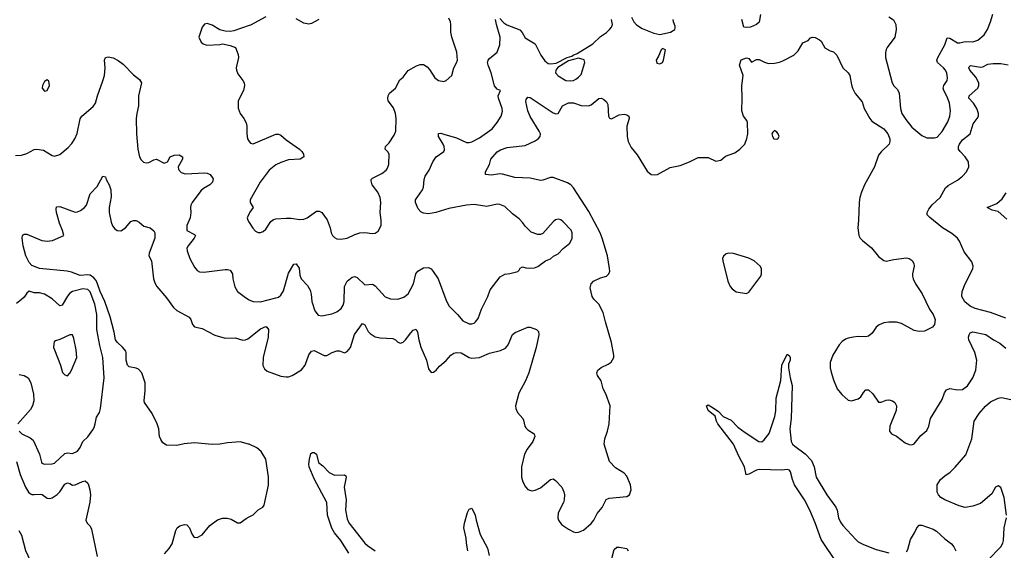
# Model space of a CAD drawing. Header units: inches. Extents: x 2057696 to 2160536, y 827480 to 1016834.
# Tile 345 of 422: x 2098195 to 2105938, y 991974 to 996148. Entities that reach past the tile are written whole.
import ezdxf

# ---------------------------------------------------------------- set-up
doc = ezdxf.new("R2010")
doc.units = ezdxf.units.IN
doc.header["$MEASUREMENT"] = 0
doc.layers.add('C0999', color=7, linetype='Continuous')
doc.layers.add('C1909', color=7, linetype='Continuous')

msp = doc.modelspace()

# ---------------------------------------------------------------- linework, layer by layer
at = {"layer": 'C0999', "color": 5}
for points, elevation in [([(2100000, 996102.6), (2099878.5, 996061.5), (2099850, 996056), (2099810, 996057.2), (2099770, 996069.2), (2099710, 996105.2), (2099670, 996119), (2099647.7, 996112.3), (2099630, 996088), (2099604.7, 996010), (2099622, 995970), (2099636.9, 995956.9), (2099666.4, 995946.4), (2099768.4, 995951.6), (2099790, 995958), (2099850, 995946), (2099891.3, 995930), (2099913.2, 995873.2), (2099916.3, 995850), (2099898, 995770), (2099899.1, 995750), (2099910, 995721), (2099951, 995670), (2099961, 995650), (2099962.8, 995630), (2099954, 995590), (2099913.4, 995510), (2099913.2, 995453.2), (2099930, 995411.3), (2099958.8, 995370), (2099975.9, 995335.9), (2099980.7, 995310), (2099980.7, 995250), (2099987.3, 995210), (2100000, 995191)], 460), ([(2098160.9, 995080.9), (2098210, 995083.1), (2098250, 995094.4), (2098310, 995126.4), (2098330, 995130.3), (2098381.2, 995121.2), (2098450, 995079.5), (2098470, 995074.4), (2098510, 995088.4), (2098576.8, 995143.2), (2098605.2, 995174.8), (2098628.3, 995210), (2098647.8, 995252.2), (2098671.1, 995368.9), (2098682.9, 995390), (2098773.7, 995466.3), (2098791.6, 995490), (2098806.3, 995550), (2098850, 995666.8), (2098861.7, 995710), (2098868.2, 995770), (2098860.9, 995830), (2098869.2, 995850), (2098890, 995856.3), (2098930, 995847.7), (2098970, 995828.2), (2099010, 995799.3), (2099090, 995714.9), (2099138.3, 995678.3), (2099151.8, 995651.8), (2099128.7, 995550), (2099128.5, 995470), (2099115.3, 995410), (2099111.8, 995370), (2099114.6, 995250), (2099123.6, 995130), (2099137.6, 995070), (2099150, 995044.9), (2099167.9, 995027.9), (2099190, 995021.7), (2099210, 995023.6), (2099250, 995046), (2099270, 995050.3), (2099330, 995019.3), (2099357.2, 995030), (2099379, 995070), (2099410, 995082), (2099450, 995084.9), (2099475.5, 995070), (2099476.4, 995050), (2099440.7, 994990), (2099442.8, 994970), (2099466, 994946), (2099495.9, 994935.9), (2099650, 994943.1), (2099670, 994939.5), (2099694, 994930), (2099716.4, 994896.4), (2099710.4, 994870), (2099690.4, 994850), (2099640.1, 994819.9), (2099619.3, 994800.7), (2099550.3, 994710), (2099541.5, 994690), (2099539, 994670), (2099542, 994630), (2099535.8, 994590), (2099508.8, 994530), (2099510.6, 994490), (2099570, 994459.3), (2099577, 994450), (2099567.4, 994430), (2099520.2, 994370), (2099510.4, 994350), (2099512.7, 994330), (2099533, 994270), (2099570, 994201), (2099590, 994174.8), (2099610, 994165.5), (2099642.3, 994162.3), (2099810, 994182.6), (2099830, 994183.1), (2099850, 994177.1), (2099868.4, 994150), (2099872.2, 994110), (2099887.4, 994047.4), (2099908.9, 994008.9), (2099970, 993961.3), (2100000, 993944.3)], 440), ([(2100000, 992807.9), (2099995.1, 992810), (2099930, 992825.8), (2099830, 992818), (2099770, 992807.8), (2099710, 992805.3), (2099570, 992819.7), (2099488.6, 992811.4), (2099430, 992798.4), (2099350, 992802), (2099320.4, 992820.4), (2099304.9, 992844.9), (2099295.8, 992870), (2099289.8, 992930), (2099276, 992970), (2099236.9, 993050), (2099175.9, 993135.9), (2099172.7, 993150), (2099182, 993230), (2099181.6, 993290), (2099155, 993370), (2099130, 993398.7), (2099110, 993407.7), (2099057, 993417), (2099043.1, 993430), (2099033.3, 993470), (2099033.6, 993530), (2099030, 993539.6), (2099006.5, 993570), (2098962.3, 993610), (2098949.3, 993630), (2098938.6, 993690), (2098907.8, 993810), (2098863.4, 993930), (2098826.8, 994010), (2098808.1, 994070), (2098795.4, 994095.4), (2098777.6, 994117.6), (2098750, 994139.3), (2098730, 994141.9), (2098670, 994134.5), (2098602, 994162), (2098569, 994170), (2098350, 994190.8), (2098290, 994215.1), (2098270, 994237.2), (2098243.6, 994290), (2098221.5, 994370), (2098213.7, 994430), (2098217.6, 994450), (2098223.5, 994456.5), (2098230, 994461.3), (2098250, 994461.1), (2098370, 994412), (2098410, 994405.7), (2098454, 994410), (2098542, 994450), (2098532, 994490), (2098507.1, 994547.1), (2098485.6, 994630), (2098481.5, 994658.5), (2098484.5, 994675.5), (2098510, 994679.3), (2098630, 994634.4), (2098650, 994636.4), (2098673.2, 994646.8), (2098704.5, 994670), (2098719.7, 994690), (2098750, 994778.8), (2098804.6, 994835.4), (2098850, 994918), (2098870, 994912), (2098876.3, 994890), (2098898.7, 994850), (2098911.4, 994810), (2098913.3, 994753.3), (2098898.5, 994670), (2098899.6, 994630), (2098914.7, 994554.7), (2098926.1, 994526.1), (2098942.3, 994502.3), (2098962, 994490), (2098990, 994488), (2099026.6, 994510), (2099070, 994560.5), (2099090, 994567.7), (2099110, 994567.7), (2099135.6, 994555.6), (2099170, 994524), (2099221, 994510), (2099250, 994486), (2099257.1, 994470), (2099258.7, 994430), (2099212.4, 994310), (2099210.4, 994290), (2099230.3, 994250), (2099246.7, 994110), (2099257.5, 994077.5), (2099274, 994050), (2099350, 993960.4), (2099404.1, 993884.1), (2099430, 993861.3), (2099528.7, 993808.7), (2099541.6, 993790), (2099554.9, 993750), (2099570, 993733), (2099630, 993717.4), (2099730, 993666), (2099810, 993643.1), (2099890, 993644.2), (2099950, 993627.2), (2099970, 993628.8), (2099990, 993637.4), (2100000, 993645.2)], 420), ([(2100000, 994623.4), (2099984.9, 994590), (2099988.7, 994570), (2100000, 994552.2)], 460), ([(2098190.4, 992910), (2098212.7, 992890), (2098278.4, 992858.4), (2098300, 992840), (2098351.1, 992730), (2098366.1, 992666.1), (2098370, 992659.1), (2098390, 992650.4), (2098450, 992654), (2098470, 992659.3), (2098550, 992736.4), (2098570, 992741.6), (2098610, 992734.4), (2098650, 992752.7), (2098670, 992782), (2098691.1, 992828.9), (2098730, 992867.7), (2098770, 992920.5), (2098779.6, 992940.4), (2098789.7, 992970), (2098798.4, 993021.6), (2098822.6, 993057.4), (2098831, 993089), (2098860.3, 993330), (2098849.8, 993489.8), (2098825, 993585), (2098802.4, 993710), (2098801.2, 993830), (2098785.7, 993910), (2098750, 994006.8), (2098730, 994025.4), (2098691, 994031), (2098611.3, 994008.7), (2098590, 993995.8), (2098570, 993974.2), (2098530, 993903.5), (2098510, 993897.6), (2098450, 993952.5), (2098390, 993987.8), (2098350, 994000.3), (2098310, 993999.8), (2098270, 994011.2), (2098250, 993995.6), (2098230, 993964.7), (2098210, 993946), (2098170, 993916)], 440), ([(2098190, 993356.2), (2098230.4, 993350), (2098262.3, 993330), (2098283.5, 993290), (2098302.5, 993202.5), (2098305.6, 993150), (2098295, 993110), (2098278.7, 993081.3), (2098180.5, 992970)], 440), ([(2098171.1, 992671.1), (2098198.3, 992570), (2098240.5, 992470), (2098265, 992430), (2098278.8, 992418.8), (2098290, 992412.7), (2098310, 992411.6), (2098355.6, 992415.6), (2098371.6, 992411.6), (2098410, 992383.2), (2098430, 992381.2), (2098450, 992385.4), (2098490, 992412.3), (2098510, 992432.9), (2098550, 992493.5), (2098570, 992504.3), (2098590, 992499.3), (2098610, 992485.8), (2098630, 992487.7), (2098690, 992515.9), (2098710, 992519.7), (2098730, 992503.2), (2098736.4, 992490), (2098746.7, 992450), (2098750.7, 992410), (2098746.7, 992353.3), (2098716.3, 992210), (2098726.2, 992186.2), (2098750, 992162.8), (2098759.6, 992139.6), (2098804.6, 991924.6)], 420), ([(2099333.7, 991946.3), (2099371.8, 991988.2), (2099394.9, 992025.1), (2099423, 992130), (2099432.7, 992150), (2099453.8, 992166.2), (2099490, 992176.3), (2099510, 992173.4), (2099530, 992150.7), (2099550, 992102.8), (2099563.1, 992083.1), (2099570, 992076.3), (2099590, 992074.9), (2099630, 992094.4), (2099691.1, 992168.9), (2099750, 992213), (2099790, 992227.2), (2099827.7, 992227.7), (2099858, 992218), (2099909.1, 992190.9), (2099930, 992190.7), (2099975.4, 992224.6), (2100000, 992237.8)], 420), ([(2098190, 991172.7), (2098239.3, 991220.7), (2098258, 991250), (2098259.3, 991270), (2098229.8, 991330), (2098228.8, 991350), (2098277.3, 991410), (2098286.9, 991430), (2098305, 991510), (2098309.8, 991550.2), (2098299.2, 991670), (2098311.1, 991750), (2098310.5, 991790), (2098296.3, 991856.3), (2098242.2, 991970), (2098211.2, 992090), (2098190, 992125.8)], 420)]:
    msp.add_lwpolyline(points, dxfattribs=dict(at, elevation=elevation))
at = {"layer": 'C0999', "color": 5, "elevation": 460}
for points in [[(2098410, 995675.3), (2098390, 995662), (2098374.8, 995630), (2098371, 995610), (2098390, 995586.8), (2098410, 995591), (2098429.2, 995630), (2098424, 995664)], [(2098590, 993669.4), (2098510, 993631.3), (2098477.1, 993622.9), (2098467, 993613), (2098462.5, 993597.5), (2098462, 993570), (2098467.6, 993550), (2098517, 993430), (2098532.4, 993372.4), (2098550, 993354), (2098570, 993347.3), (2098590, 993366), (2098602.9, 993390), (2098644.7, 993490), (2098640.4, 993550), (2098620.1, 993640.1), (2098609.2, 993669.2)]]:
    msp.add_lwpolyline(points, close=True, dxfattribs=at)
at = {"layer": 'C1909', "color": 5}
for points, elevation in [([(2100131.3, 996170), (2100010, 996106), (2100000, 996102.6)], 460), ([(2100000, 994552.2), (2100028.1, 994508.1), (2100050, 994485.5), (2100070, 994474.9), (2100090, 994473), (2100110, 994481.6), (2100130, 994500.5), (2100170, 994559.5), (2100190, 994575.6), (2100210, 994582.3), (2100290, 994586), (2100330, 994586.4), (2100396.7, 994576.7), (2100430, 994579.5), (2100456, 994590), (2100530, 994643), (2100550, 994642), (2100570.5, 994630), (2100614.3, 994574.3), (2100636.3, 994510), (2100644, 994470), (2100654.8, 994450), (2100670, 994434.8), (2100690, 994424.9), (2100721.1, 994421.1), (2100770, 994428.2), (2100830, 994457.6), (2100870, 994470.4), (2100910, 994473.7), (2100970, 994466.4), (2100991.3, 994468.7), (2101015.4, 994484.6), (2101038.7, 994530), (2101038.7, 994570), (2101029.6, 994630), (2101035.1, 994710), (2101031.1, 994750), (2101012.4, 994790), (2100966, 994850), (2100958.6, 994881.4), (2100959.3, 994890), (2100970, 994900.7), (2101042.3, 994937.7), (2101075.8, 994964.2), (2101084.2, 994975.8), (2101096.9, 995010), (2101099.6, 995090), (2101089.7, 995109.7), (2101069, 995130), (2101072.3, 995150), (2101100, 995180), (2101140.7, 995239.3), (2101153.8, 995270), (2101154.8, 995370), (2101150.8, 995410.8), (2101134.2, 995454.2), (2101094, 995510), (2101089.7, 995529.7), (2101093.3, 995550), (2101103.6, 995570), (2101149.8, 995610.2), (2101184.4, 995675.6), (2101210, 995694.8), (2101250, 995747.7), (2101315.3, 995784.7), (2101345.4, 995794.6), (2101370, 995795.5), (2101398.3, 995778.3), (2101417.2, 995757.2), (2101459.1, 995690), (2101488.7, 995668.7), (2101530, 995663), (2101548.7, 995670), (2101592.3, 995710), (2101609.4, 995770), (2101631.1, 995808.9), (2101636.9, 995830), (2101633.1, 995893.1), (2101592.3, 996010), (2101586, 996050), (2101586, 996110), (2101582.7, 996130), (2101570, 996159)], 460), ([(2100000, 993944.3), (2100010, 993938.7), (2100030, 993932.2), (2100090, 993928.7), (2100210, 993958.7), (2100230, 993965.3), (2100250, 993981.6), (2100270, 994016), (2100310, 994153.4), (2100350, 994224), (2100370, 994227.3), (2100392.2, 994192.2), (2100398.5, 994138.5), (2100408.8, 994110), (2100457.4, 994057.4), (2100479.7, 994019.7), (2100486.7, 993990), (2100491.3, 993931.3), (2100516.4, 993856.4), (2100543.4, 993823.4), (2100570, 993819.1), (2100650, 993834), (2100690, 993850.4), (2100723.5, 993876.5), (2100738.2, 993901.8), (2100746.8, 993930), (2100750.6, 994050), (2100770, 994090.3), (2100810, 994123.1), (2100830, 994127), (2100850, 994119.5), (2100910, 994061.6), (2100970, 994068.7), (2100990, 994055.3), (2101070, 993967), (2101110, 993952.2), (2101170, 993950.4), (2101214.9, 993965.1), (2101250, 993990.7), (2101291.3, 994070), (2101309.6, 994150), (2101327.3, 994170), (2101370, 994196.5), (2101410, 994198.4), (2101430, 994187.7), (2101447.7, 994167.7), (2101486.4, 994110), (2101545.8, 993945.9), (2101570, 993897.3), (2101639.1, 993830), (2101679.5, 993779.5), (2101730, 993755.5), (2101750, 993755.5), (2101770, 993761.6), (2101780.9, 993770), (2101801.5, 993798.6), (2101826.6, 993870), (2101875.4, 993970), (2101896, 994024), (2101974.9, 994125.1), (2102010, 994144.9), (2102050.7, 994150.7), (2102111.8, 994168.2), (2102122.7, 994177.3), (2102130, 994192), (2102150, 994202.8), (2102174.6, 994194.6), (2102207.2, 994192.8), (2102243.2, 994196.8), (2102270, 994206), (2102329.4, 994250.6), (2102370, 994266), (2102392.7, 994287.3), (2102430, 994306.8), (2102470, 994347.7), (2102522.7, 994390), (2102539.5, 994430), (2102539.5, 994470), (2102532.8, 994492.8), (2102470, 994557.2), (2102450, 994573.2), (2102430, 994579.3), (2102410, 994572.7), (2102390, 994557.2), (2102310, 994465.2), (2102290, 994457.2), (2102270, 994459.3), (2102217.5, 994477.5), (2102170, 994522.7), (2102152, 994550), (2102122.3, 994582.3), (2102070, 994622), (2102010, 994678.4), (2101970, 994694.7), (2101950, 994696.3), (2101870, 994679.6), (2101770, 994693.7), (2101710, 994689.7), (2101570, 994663.5), (2101466.8, 994630), (2101410, 994620.9), (2101370, 994626.6), (2101350, 994637), (2101330, 994661.2), (2101307.6, 994710), (2101308.5, 994731.5), (2101363.1, 994810), (2101371.1, 994830), (2101376.9, 994890), (2101383.9, 994916.1), (2101414.6, 994965.4), (2101443, 995030), (2101470.9, 995069.1), (2101529.6, 995110), (2101535.3, 995124.7), (2101533.5, 995150), (2101525.7, 995170), (2101488, 995230), (2101487.9, 995252.1), (2101506, 995254), (2101530, 995248.7), (2101630, 995219.1), (2101710, 995181.5), (2101730, 995180.8), (2101750, 995186.9), (2101810, 995219), (2101910, 995288.9), (2101950, 995339.3), (2101981.3, 995390), (2101991, 995429), (2101988.5, 995450), (2101960.4, 995530), (2101958.7, 995550), (2101976, 995590), (2101950, 995600.7), (2101928.2, 995628.2), (2101903.5, 995730), (2101878.3, 995790), (2101874.3, 995810), (2101880.5, 995830), (2101890, 995841.6), (2101950, 995892.7), (2101971.4, 995950), (2101973.3, 996010), (2101944.4, 996110), (2101937.2, 996150)], 440), ([(2100547.3, 996150), (2100490, 996118.4), (2100470, 996113.3), (2100430, 996119.7), (2100370, 996155.1)], 460), ([(2101970, 996156.3), (2102002.7, 996122.7), (2102027.4, 996107.4), (2102127.9, 996067.9), (2102147.8, 996047.8), (2102170, 996006.4), (2102250, 995957.6), (2102292.6, 995870), (2102324.2, 995824.2), (2102350, 995804.2), (2102370, 995800.2), (2102413.7, 995806.3), (2102499.5, 995850), (2102538.4, 995861.6), (2102547.6, 995870), (2102578.4, 995881.6), (2102701.2, 995958.8), (2102763.9, 996016.1), (2102810, 996046.7), (2102833.7, 996070), (2102848.3, 996090), (2102855.8, 996110), (2102849.6, 996150)], 440), ([(2103006.6, 996166.6), (2103026, 996130), (2103046.3, 996106.3), (2103090, 996079.3), (2103182.7, 996042.7), (2103230, 996031.7), (2103313.2, 996050), (2103346.6, 996070), (2103350, 996082), (2103350, 996098), (2103337, 996130), (2103334, 996150)], 440), ([(2104021, 996190), (2104010, 996128.7), (2103990.5, 996109.5), (2103942, 996090), (2103910, 996085.6), (2103890, 996089.6), (2103874, 996150)], 420), ([(2105030, 996170.8), (2105065.8, 996145.8), (2105084.9, 996110), (2105088.1, 996068.1), (2105076.4, 996010), (2105017.6, 995930), (2105010, 995913.2), (2105004.6, 995890), (2105004.6, 995850), (2105057.4, 995650), (2105068.4, 995628.4), (2105098, 995598), (2105110.4, 995570), (2105122, 995450), (2105133.7, 995410), (2105163.4, 995363.4), (2105210, 995303.8), (2105290, 995237.1), (2105330, 995219.3), (2105390, 995217.3), (2105410, 995223), (2105450, 995268.2), (2105495.1, 995344.9), (2105510.8, 995390), (2105514.8, 995430), (2105508.2, 995490), (2105490, 995541.6), (2105462, 995590), (2105457.7, 995610), (2105462.2, 995630), (2105488.7, 995670), (2105492.3, 995690), (2105486.1, 995726.1), (2105476.4, 995750), (2105460.4, 995770), (2105413.3, 995810), (2105408.9, 995830), (2105415, 995850), (2105469.8, 995950), (2105490, 996006.4), (2105510, 996003.6), (2105570, 995967.2), (2105590, 995966.4), (2105630, 995976.3), (2105690, 995974.4), (2105730, 995987.6), (2105781.1, 996030), (2105807.1, 996070), (2105830.9, 996130), (2105847.3, 996192.7)], 440), ([(2100000, 993645.2), (2100090, 993715.5), (2100130, 993733.1), (2100138.8, 993730), (2100152.7, 993710), (2100148.2, 993650), (2100110.3, 993490.3), (2100108.2, 993428.2), (2100121.3, 993401.3), (2100142.2, 993382.2), (2100250, 993342.4), (2100290, 993337.4), (2100310, 993339.6), (2100337, 993350), (2100410, 993392.9), (2100439.3, 993430), (2100470, 993512.7), (2100490, 993540.3), (2100510, 993544.6), (2100590, 993506.3), (2100610, 993507.4), (2100652, 993530), (2100690, 993543.2), (2100710, 993542.6), (2100750, 993528.5), (2100770, 993537), (2100795.5, 993570), (2100828.8, 993671.2), (2100890, 993759.1), (2100910, 993748), (2100936, 993696), (2100950, 993678.7), (2100990, 993653.4), (2101030, 993645.3), (2101130, 993641.3), (2101150.2, 993630.2), (2101170, 993610.5), (2101190, 993602.4), (2101210, 993610.4), (2101229.8, 993630.2), (2101270, 993684.9), (2101290, 993704.4), (2101312.2, 993712.2), (2101323.1, 993690), (2101333.4, 993630), (2101350, 993570.7), (2101394.6, 993470), (2101410, 993402), (2101430, 993372), (2101450, 993376), (2101470, 993390.7), (2101496.6, 993423.4), (2101550, 993467.2), (2101585.1, 993510), (2101610, 993524.5), (2101630, 993531.1), (2101667, 993527), (2101730, 993490.3), (2101750, 993484.2), (2101810, 993490.2), (2101890, 993524.7), (2101975.3, 993544.7), (2102015.3, 993564.7), (2102036.3, 993590), (2102069.7, 993670.3), (2102091.8, 993688.2), (2102190, 993730.4), (2102210, 993730.4), (2102258.8, 993710), (2102274.7, 993694.7), (2102278.9, 993670), (2102257.3, 993570), (2102199.7, 993370), (2102172.2, 993307.8), (2102119.6, 993210), (2102094.6, 993110), (2102096.5, 993090), (2102110, 993057.3), (2102151.6, 993011.6), (2102158.3, 992998.3), (2102168.8, 992950), (2102176.3, 992936.3), (2102190, 992921.3), (2102240.5, 992890), (2102246.7, 992870), (2102230.2, 992830), (2102186.7, 992770), (2102165.4, 992730), (2102141, 992630), (2102141.8, 992550), (2102152, 992512), (2102172, 992472), (2102191.3, 992451.3), (2102222.2, 992442.2), (2102250, 992446.3), (2102290, 992466), (2102370, 992530.4), (2102390, 992534.9), (2102410, 992523.8), (2102458.4, 992470), (2102474.9, 992434.9), (2102479.5, 992410), (2102477.6, 992370), (2102472.2, 992350), (2102431.1, 992268.9), (2102426.4, 992230), (2102431.5, 992210), (2102455.6, 992175.6), (2102510, 992139.5), (2102550, 992119.5), (2102570, 992114.4), (2102590, 992115.8), (2102630, 992132.2), (2102690, 992184.4), (2102709.7, 992210), (2102737.6, 992262.4), (2102776.4, 992310), (2102806.3, 992373.7), (2102830, 992382.7), (2102970, 992398), (2102991.5, 992410), (2103005.1, 992450), (2102999.7, 992490), (2102970, 992558), (2102950, 992579.6), (2102881.4, 992621.4), (2102832.7, 992672.7), (2102791.2, 992810), (2102795.8, 992850), (2102818.7, 992910), (2102832, 992970), (2102837.6, 993110), (2102804.8, 993204.8), (2102784.8, 993244.8), (2102767.9, 993307.9), (2102738.5, 993350), (2102734.2, 993370), (2102741.5, 993390), (2102767.1, 993412.9), (2102823.2, 993436.8), (2102847.4, 993452.6), (2102867.4, 993490), (2102868.7, 993510), (2102849.8, 993609.8), (2102801.7, 993770), (2102784.9, 993844.9), (2102750, 993909.6), (2102709.6, 993950), (2102698.4, 993970), (2102682, 994038), (2102689.2, 994070), (2102707.7, 994092.3), (2102762, 994118), (2102809.6, 994130.4), (2102829.3, 994150), (2102835.1, 994170), (2102834.5, 994190), (2102816.9, 994290), (2102776.8, 994430), (2102760.8, 994470), (2102670, 994639.1), (2102550, 994824.8), (2102530, 994847.9), (2102503.8, 994863.8), (2102390, 994905.8), (2102370, 994907.2), (2102310, 994886.4), (2102290, 994884.2), (2102210, 994901.7), (2102090, 994906.2), (2101993.3, 994933.3), (2101970, 994934.7), (2101906.2, 994926.2), (2101858, 994930), (2101857.2, 994950), (2101889.6, 995010), (2101901.3, 995050), (2101950, 995107.7), (2101976, 995124), (2102030, 995142), (2102170, 995158.3), (2102250, 995194), (2102272, 995210), (2102287.3, 995230), (2102289.6, 995250), (2102281.3, 995270), (2102210, 995386.3), (2102190, 995432.3), (2102175.6, 995504.4), (2102179.1, 995520.9), (2102190, 995537.3), (2102210, 995536.3), (2102390, 995414.4), (2102411.7, 995408.3), (2102430, 995411), (2102463.7, 995470), (2102510, 995492.9), (2102550, 995495), (2102610, 995473.2), (2102668.6, 995471.4), (2102690, 995479.5), (2102750, 995528), (2102770, 995530.7), (2102790, 995519.1), (2102810, 995502.8), (2102820.9, 995480.9), (2102826, 995390), (2102834.4, 995374.4), (2102850, 995367.7), (2102910, 995399.1), (2102950, 995404.9), (2102970, 995400.7), (2102986, 995390), (2102987.3, 995370), (2102970.5, 995310), (2102972.7, 995230), (2102980.5, 995190), (2103003.4, 995143.4), (2103050, 995084), (2103130, 994956), (2103162, 994930), (2103190, 994927.3), (2103210, 994931.3), (2103310, 994984.7), (2103390, 995002), (2103462, 995030), (2103530, 995063), (2103610, 995064.9), (2103670, 995036), (2103710, 995042), (2103746.8, 995073.2), (2103818.3, 995101.7), (2103859.3, 995130), (2103897.6, 995170), (2103913.8, 995213.8), (2103920.5, 995250), (2103919.1, 995339.1), (2103914.7, 995354.7), (2103887, 995390), (2103874.5, 995430), (2103877.6, 995530), (2103873.4, 995626.6), (2103883.7, 995710), (2103856.9, 995790), (2103870, 995831), (2103910, 995846.8), (2103930, 995842), (2103950, 995814), (2103990, 995836), (2104010, 995834.8), (2104052.8, 995812.8), (2104084.4, 995804.4), (2104130, 995806.4), (2104170, 995814.9), (2104196.3, 995823.7), (2104284, 995870), (2104316.6, 995903.4), (2104352.9, 995967.1), (2104396, 995984), (2104414.6, 996005.4), (2104430, 996011), (2104450, 996006.8), (2104484.7, 995990), (2104498, 995978), (2104527.5, 995927.5), (2104570, 995902.8), (2104594.6, 995894.6), (2104620.7, 995870), (2104668.6, 995768.6), (2104710, 995730.6), (2104724.9, 995710), (2104735.9, 995635.9), (2104744, 995610), (2104766.2, 995566.2), (2104821.3, 995501.3), (2104837, 995450), (2104880.9, 995370), (2104896.5, 995350), (2104991.2, 995290), (2105023.2, 995250), (2105037.5, 995210), (2105038.5, 995190), (2105032.3, 995167.7), (2104970, 995108), (2104950, 995082), (2104917.6, 994990), (2104838, 994850), (2104814.9, 994790), (2104802.6, 994750), (2104796.9, 994710), (2104792.9, 994570), (2104786, 994510), (2104794.9, 994450), (2104804.9, 994430), (2104822.4, 994410), (2104892.9, 994352.9), (2104950, 994283.8), (2104990, 994254.9), (2105010, 994248.7), (2105070, 994262.6), (2105170, 994273.4), (2105190.3, 994270.3), (2105213.9, 994253.9), (2105226.4, 994230), (2105230.3, 994210), (2105217.1, 994150), (2105215.5, 994130), (2105220.5, 994110), (2105239.5, 994070), (2105291.3, 993991.3), (2105350, 993870.8), (2105379.3, 993830), (2105395.5, 993790), (2105390.5, 993750), (2105373.4, 993730), (2105310, 993698.9), (2105270, 993695.1), (2105230, 993702), (2105130, 993756.8), (2105090, 993767.3), (2105029.7, 993769.7), (2104990, 993763.1), (2104953.7, 993746.3), (2104931.5, 993728.5), (2104899, 993681), (2104870, 993658), (2104850, 993652), (2104790, 993654.7), (2104750, 993651.2), (2104710, 993643.5), (2104690, 993634.3), (2104664, 993616), (2104639.5, 993590), (2104590, 993509.4), (2104569.2, 993450), (2104568.2, 993410), (2104575.5, 993375.5), (2104594.4, 993314.4), (2104624.8, 993244.8), (2104659.5, 993199.5), (2104710, 993154.9), (2104738, 993150), (2104790, 993164.9), (2104810, 993182), (2104830, 993214), (2104850, 993235.8), (2104870, 993236.4), (2104905.1, 993205.1), (2104950, 993140.4), (2104970, 993138), (2105010, 993154.6), (2105030, 993156.5), (2105058.8, 993150), (2105077.8, 993137.8), (2105090.3, 993110), (2105087.5, 993072.5), (2105037.3, 992950), (2105036, 992910), (2105051.3, 992890), (2105090, 992870.7), (2105159.2, 992819.2), (2105190, 992804.9), (2105210, 992803.1), (2105230, 992810.4), (2105282.5, 992877.5), (2105330, 992916.4), (2105344.5, 992950), (2105358.8, 993010), (2105450, 993161.1), (2105468.7, 993211.3), (2105484.1, 993235.9), (2105510, 993247.8), (2105570, 993235.3), (2105610, 993239.3), (2105650, 993267.3), (2105692.2, 993330), (2105714.1, 993390), (2105721.7, 993470), (2105707.2, 993530), (2105659.8, 993630), (2105657.6, 993650), (2105661.5, 993670), (2105670, 993684.4), (2105690, 993692.7), (2105792, 993672), (2105853.4, 993630), (2105903.2, 993603.2), (2105950, 993564.6)], 420), ([(2105950, 993800.3), (2105830, 993845), (2105710, 993876.2), (2105670, 993894), (2105628, 993928), (2105605.5, 993970), (2105606.6, 994010), (2105631, 994069), (2105690.8, 994189.2), (2105692.4, 994210), (2105683, 994243), (2105622.4, 994322.4), (2105586.5, 994406.5), (2105570.4, 994430.4), (2105527, 994467), (2105451.3, 994511.3), (2105351.6, 994591.6), (2105333, 994613), (2105330.5, 994630), (2105343.7, 994656.3), (2105370, 994691.8), (2105433.2, 994750), (2105474.7, 994825.3), (2105496.4, 994843.6), (2105570, 994885.8), (2105610, 994916), (2105641.1, 994950), (2105659.8, 994990), (2105656.4, 995030), (2105630.9, 995070), (2105590.4, 995110.4), (2105579.4, 995130), (2105577, 995150), (2105585, 995170), (2105610, 995202.6), (2105669.8, 995250.2), (2105694.5, 995330), (2105725.4, 995370), (2105735.4, 995390), (2105734.5, 995410), (2105722.2, 995450), (2105696.8, 995490), (2105659.8, 995530), (2105662.3, 995550), (2105729.8, 995610), (2105737.7, 995630), (2105737.7, 995650), (2105715.5, 995695.5), (2105667.7, 995750), (2105658.9, 995770), (2105661.8, 995778.2), (2105671.7, 995788.3), (2105750, 995773.4), (2105770, 995777.3), (2105810, 995796.9), (2105850, 995802.3), (2105910, 995803.6), (2105970, 995792.4)], 420), ([(2100000, 995191), (2100010, 995176), (2100031.1, 995171.1), (2100210, 995248), (2100230, 995248), (2100250, 995239.1), (2100290, 995202), (2100394.8, 995130), (2100414.8, 995110), (2100426.8, 995090), (2100430.7, 995069.3), (2100402, 995050), (2100310, 995044.4), (2100250, 995024.8), (2100210, 995005.4), (2100157, 994963), (2100087.2, 994870), (2100008.5, 994730), (2100008.7, 994708.7), (2100030.4, 994670), (2100005.2, 994634.8), (2100000, 994623.4)], 460), ([(2105959, 994579), (2105890, 994638.9), (2105844, 994650), (2105802.7, 994670), (2105878.4, 994701.6), (2105922.5, 994737.5), (2105953.6, 994786.4)], 380), ([(2104626.3, 991866.3), (2104498.1, 992058.1), (2104451.3, 992190), (2104410, 992289), (2104368, 992370), (2104288, 992490), (2104272.7, 992530), (2104258.2, 992590), (2104250, 992603.1), (2104230, 992608.9), (2104190, 992603.9), (2104010, 992609), (2103990, 992604.1), (2103930, 992573), (2103908.1, 992568.1), (2103895.5, 992630), (2103850, 992714.7), (2103808.9, 992808.9), (2103685.1, 992970), (2103674.5, 992990), (2103663.7, 993030), (2103610, 993073.2), (2103597.2, 993110), (2103610, 993117.1), (2103650, 993095.8), (2103690, 993065.5), (2103726.4, 993026.4), (2103790, 992996.9), (2103843.5, 992943.5), (2103899.4, 992899.4), (2104009.1, 992829.1), (2104032.1, 992827.9), (2104050, 992841.6), (2104090, 992893.7), (2104134.4, 993025.6), (2104141.7, 993070), (2104143.6, 993170), (2104181.4, 993310), (2104188.9, 993430), (2104230, 993518), (2104250, 993504.7), (2104254.4, 993490), (2104254, 993470), (2104241.6, 993438.4), (2104240.4, 993410), (2104253.6, 993330), (2104271, 993269), (2104262.6, 993010), (2104252, 992930), (2104263.1, 992830), (2104271.8, 992810), (2104290, 992791.8), (2104373.1, 992733.1), (2104421.2, 992681.2), (2104443.8, 992630), (2104458, 992550), (2104542.2, 992410), (2104613.4, 992313.4), (2104624.1, 992290), (2104635.7, 992230), (2104650, 992196.2), (2104668.9, 992170), (2104770, 992059), (2104790, 992040.2), (2104830, 992018.2), (2104930, 991979.2), (2105030, 991952.6)], 380), ([(2105955.1, 992250), (2105937.2, 992390), (2105910, 992468.7), (2105890, 992481.2), (2105870, 992469.2), (2105840.9, 992419.1), (2105750, 992340.9), (2105690, 992321.6), (2105630, 992311.6), (2105582.5, 992322.5), (2105470, 992371.3), (2105439.6, 992390), (2105420.4, 992410), (2105409.8, 992430), (2105410.9, 992490), (2105436.4, 992530), (2105470, 992560.7), (2105511.6, 992588.4), (2105552.9, 992627.1), (2105635.8, 992724.2), (2105684, 992850), (2105702.5, 992990), (2105740.2, 993050), (2105790, 993108), (2105830, 993142.6), (2105890.3, 993170.3), (2105915.2, 993175.2), (2105990, 993161.3)], 380), ([(2100000, 992237.8), (2100030, 992254), (2100070, 992292.2), (2100106.7, 992313.3), (2100118.7, 992330), (2100152.5, 992487.5), (2100150.7, 992550.7), (2100131.2, 992691.2), (2100095.3, 992750), (2100061, 992781), (2100000, 992807.9)], 420), ([(2100782.3, 991950), (2100719.8, 992050), (2100669.9, 992110), (2100650, 992148.3), (2100616.5, 992250), (2100609.2, 992350), (2100510, 992536.2), (2100472.7, 992630), (2100469.7, 992650.3), (2100474.5, 992690), (2100485.6, 992734.4), (2100497.2, 992742.8), (2100510, 992744), (2100530, 992730.7), (2100545.8, 992665.8), (2100579.3, 992639.3), (2100630, 992584.9), (2100670, 992564.9), (2100750, 992566.8), (2100758.8, 992558.8), (2100762, 992550), (2100746.7, 992470), (2100763, 992370), (2100757.3, 992290), (2100770, 992221), (2100783.6, 992190), (2100910, 992030.3), (2100930, 992010.3), (2100990, 991969.3)], 380), ([(2101720.5, 991970), (2101707.9, 992030), (2101707.2, 992070), (2101689.1, 992150.9), (2101692.3, 992187.7), (2101718, 992270), (2101730, 992298), (2101750, 992304.7), (2101777.1, 992250), (2101783.8, 992210), (2101817.6, 992097.6), (2101874.4, 991990), (2101886.4, 991933.6)], 380), ([(2105810, 991895.5), (2105910, 992000.5), (2105926, 992030), (2105931, 992050), (2105938, 992150), (2105955.1, 992230)], 380), ([(2105170, 991962), (2105179.4, 991980.6), (2105200.9, 992059.1), (2105231.8, 992110), (2105250, 992150.8), (2105270, 992170.6), (2105290, 992170.5), (2105379, 992139), (2105405.4, 992125.4), (2105470, 992064), (2105523.4, 992023.4), (2105541.6, 992001.6), (2105556.3, 991970)], 380), ([(2102851.7, 991910), (2102870, 991980.2), (2102890, 991997.7), (2102910, 991999.7), (2102968.6, 991988.6), (2102979.4, 991970)], 380)]:
    msp.add_lwpolyline(points, dxfattribs=dict(at, elevation=elevation))
for points, elevation in [([(2103250, 995921.2), (2103238.8, 995910), (2103219.1, 995860.9), (2103201, 995830), (2103204.7, 995804.7), (2103230, 995801), (2103250, 995812), (2103257.2, 995830), (2103272.7, 995910)], 440), ([(2102590, 995844.4), (2102510, 995825.1), (2102427.5, 995772.5), (2102410.4, 995750), (2102408.5, 995730), (2102430, 995706.4), (2102490, 995670.5), (2102530, 995667), (2102550, 995670.4), (2102570, 995680.4), (2102590, 995694.9), (2102610, 995718), (2102640.4, 995810), (2102633, 995833)], 440), ([(2104130, 995275.3), (2104116.9, 995263.1), (2104111.3, 995250), (2104116, 995230), (2104126, 995210), (2104150, 995207.3), (2104158, 995210), (2104168.7, 995230), (2104161.2, 995250), (2104150, 995264)], 420), ([(2103770, 994312.3), (2103750, 994306.6), (2103730, 994289), (2103723.1, 994270), (2103723.7, 994250), (2103764.9, 994090), (2103783, 994050), (2103798.8, 994030), (2103830, 994008), (2103910, 993994.8), (2103930, 994004), (2104022.9, 994130), (2104029.6, 994150), (2104029.6, 994189.6), (2104019.5, 994210), (2103972.3, 994250), (2103930, 994271.3), (2103810, 994309.5)], 420)]:
    msp.add_lwpolyline(points, close=True, dxfattribs=dict(at, elevation=elevation))

doc.saveas('drawing.dxf')
